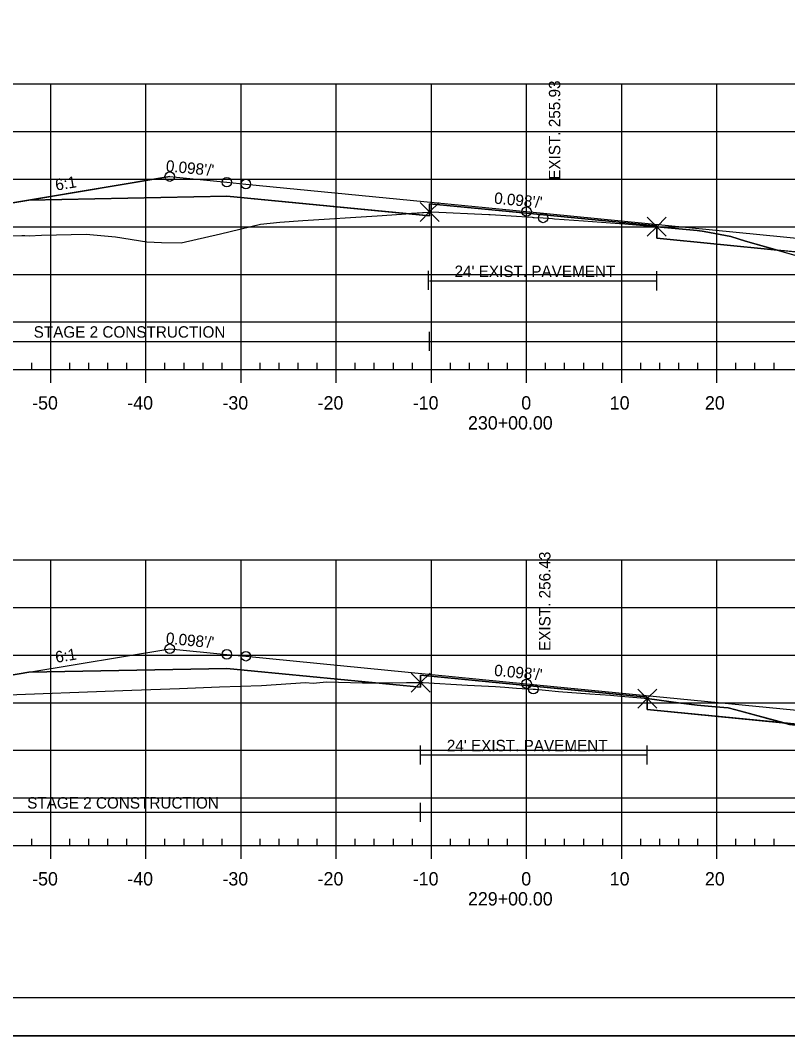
# Model space of a CAD drawing. Extents: x 1365647 to 1367999, y 387113 to 400173.
# Drawn here: x 1365840.9 to 1365921.5, y 392066.2 to 392172.8 of the extents above; entities that cross this region are included whole.
import ezdxf

# ---------------------------------------------------------------- set-up
doc = ezdxf.new("R2010")
doc.units = 0
for name, color, linetype in [('R_Alt Surface', 7, 'Continuous'), ('R_Axis', 7, 'Continuous'), ('R_Axis Annot', 7, 'Continuous'), ('R_Border', 7, 'Continuous'), ('R_Contours', 7, 'Continuous'), ('R_Exist Surface', 7, 'Continuous'), ('R_Fin Surface', 7, 'Continuous'), ('R_Fin Surface Annot', 7, 'Continuous'), ('R_Grid', 7, 'Continuous'), ('R_No Plot', 7, 'Continuous'), ('R_Proposed Const Limits', 7, 'Continuous'), ('R_Water', 7, 'Continuous'), ('R_Xsect Elev', 7, 'Continuous')]:
    doc.layers.add(name, color=color, linetype=linetype)

msp = doc.modelspace()

# ---------------------------------------------------------------- linework, layer by layer
at = {"layer": 'R_Alt Surface'}
for points in [[(1365841.78, 392153.95), (1365862.59, 392154.37), (1365883.9, 392152.29), (1365883.9, 392153.57), (1365894.09, 392152.58), (1365907.76, 392151.24), (1365907.76, 392149.95), (1365925.59, 392148.2), (1365953.01, 392145.5)], [(1365841.78, 392104.35), (1365862.59, 392104.76), (1365882.95, 392102.77), (1365882.95, 392104.06), (1365894.09, 392102.97), (1365906.77, 392101.73), (1365906.77, 392100.44), (1365925.59, 392098.59), (1365953.01, 392095.9)]]:
    msp.add_lwpolyline(points, dxfattribs=at)
at = {"layer": 'R_Axis'}
for p, q in [((1365749.09, 392136.15), (1366039.09, 392136.15)), ((1365842.09, 392136.15), (1365842.09, 392136.85)), ((1365844.09, 392134.75), (1365844.09, 392136.15)), ((1365846.09, 392136.15), (1365846.09, 392136.85)), ((1365848.09, 392136.15), (1365848.09, 392136.85)), ((1365850.09, 392136.15), (1365850.09, 392136.85)), ((1365852.09, 392136.15), (1365852.09, 392136.85)), ((1365854.09, 392134.75), (1365854.09, 392136.15)), ((1365856.09, 392136.15), (1365856.09, 392136.85)), ((1365858.09, 392136.15), (1365858.09, 392136.85)), ((1365860.09, 392136.15), (1365860.09, 392136.85)), ((1365862.09, 392136.15), (1365862.09, 392136.85)), ((1365864.09, 392134.75), (1365864.09, 392136.15)), ((1365866.09, 392136.15), (1365866.09, 392136.85)), ((1365868.09, 392136.15), (1365868.09, 392136.85)), ((1365870.09, 392136.15), (1365870.09, 392136.85)), ((1365872.09, 392136.15), (1365872.09, 392136.85)), ((1365874.09, 392134.75), (1365874.09, 392136.15)), ((1365876.09, 392136.15), (1365876.09, 392136.85)), ((1365878.09, 392136.15), (1365878.09, 392136.85)), ((1365880.09, 392136.15), (1365880.09, 392136.85)), ((1365882.09, 392136.15), (1365882.09, 392136.85)), ((1365884.09, 392134.75), (1365884.09, 392136.15)), ((1365886.09, 392136.15), (1365886.09, 392136.85)), ((1365888.09, 392136.15), (1365888.09, 392136.85)), ((1365890.09, 392136.15), (1365890.09, 392136.85)), ((1365892.09, 392136.15), (1365892.09, 392136.85)), ((1365894.09, 392134.75), (1365894.09, 392136.15)), ((1365896.09, 392136.15), (1365896.09, 392136.85)), ((1365898.09, 392136.15), (1365898.09, 392136.85)), ((1365900.09, 392136.15), (1365900.09, 392136.85)), ((1365902.09, 392136.15), (1365902.09, 392136.85)), ((1365904.09, 392134.75), (1365904.09, 392136.15)), ((1365906.09, 392136.15), (1365906.09, 392136.85)), ((1365908.09, 392136.15), (1365908.09, 392136.85)), ((1365910.09, 392136.15), (1365910.09, 392136.85)), ((1365912.09, 392136.15), (1365912.09, 392136.85)), ((1365914.09, 392134.75), (1365914.09, 392136.15)), ((1365916.09, 392136.15), (1365916.09, 392136.85)), ((1365918.09, 392136.15), (1365918.09, 392136.85)), ((1365920.09, 392136.15), (1365920.09, 392136.85)), ((1365842.09, 392086.15), (1365842.09, 392086.85)), ((1365846.09, 392086.15), (1365846.09, 392086.85)), ((1365848.09, 392086.15), (1365848.09, 392086.85)), ((1365850.09, 392086.15), (1365850.09, 392086.85)), ((1365852.09, 392086.15), (1365852.09, 392086.85)), ((1365856.09, 392086.15), (1365856.09, 392086.85)), ((1365858.09, 392086.15), (1365858.09, 392086.85)), ((1365860.09, 392086.15), (1365860.09, 392086.85)), ((1365862.09, 392086.15), (1365862.09, 392086.85)), ((1365866.09, 392086.15), (1365866.09, 392086.85)), ((1365868.09, 392086.15), (1365868.09, 392086.85)), ((1365870.09, 392086.15), (1365870.09, 392086.85)), ((1365872.09, 392086.15), (1365872.09, 392086.85)), ((1365876.09, 392086.15), (1365876.09, 392086.85)), ((1365878.09, 392086.15), (1365878.09, 392086.85)), ((1365880.09, 392086.15), (1365880.09, 392086.85)), ((1365882.09, 392086.15), (1365882.09, 392086.85)), ((1365886.09, 392086.15), (1365886.09, 392086.85)), ((1365888.09, 392086.15), (1365888.09, 392086.85)), ((1365890.09, 392086.15), (1365890.09, 392086.85)), ((1365892.09, 392086.15), (1365892.09, 392086.85)), ((1365896.09, 392086.15), (1365896.09, 392086.85)), ((1365898.09, 392086.15), (1365898.09, 392086.85)), ((1365900.09, 392086.15), (1365900.09, 392086.85)), ((1365902.09, 392086.15), (1365902.09, 392086.85)), ((1365906.09, 392086.15), (1365906.09, 392086.85)), ((1365908.09, 392086.15), (1365908.09, 392086.85)), ((1365910.09, 392086.15), (1365910.09, 392086.85)), ((1365912.09, 392086.15), (1365912.09, 392086.85)), ((1365916.09, 392086.15), (1365916.09, 392086.85)), ((1365918.09, 392086.15), (1365918.09, 392086.85)), ((1365920.09, 392086.15), (1365920.09, 392086.85)), ((1365749.09, 392086.15), (1366039.09, 392086.15)), ((1365844.09, 392084.75), (1365844.09, 392086.15)), ((1365854.09, 392084.75), (1365854.09, 392086.15)), ((1365864.09, 392084.75), (1365864.09, 392086.15)), ((1365874.09, 392084.75), (1365874.09, 392086.15)), ((1365884.09, 392084.75), (1365884.09, 392086.15)), ((1365894.09, 392084.75), (1365894.09, 392086.15)), ((1365904.09, 392084.75), (1365904.09, 392086.15)), ((1365914.09, 392084.75), (1365914.09, 392086.15))]:
    msp.add_line(p, q, dxfattribs=at)
at = {"layer": 'R_Border'}
msp.add_line((1366052.27, 392070.15), (1365736.09, 392070.15), dxfattribs=at)
at = {"layer": 'R_Contours'}
for p, q in [((1365907.76, 392151.16), (1365907.76, 392149.95)), ((1365907.76, 392149.95), (1365920.44, 392148.7)), ((1365906.77, 392101.58), (1365906.77, 392100.44)), ((1365906.77, 392100.44), (1365921.16, 392099.02))]:
    msp.add_line(p, q, dxfattribs=at)
for points in [[(1365826.02, 392149.9), (1365827.63, 392149.83), (1365832.67, 392149.94), (1365837.35, 392150.14), (1365841.05, 392150.23), (1365841.37, 392150.24), (1365841.82, 392150.21), (1365843.13, 392150.26), (1365847.8, 392150.36), (1365850.89, 392150.1), (1365854.19, 392149.57), (1365855.74, 392149.49), (1365857.79, 392149.47), (1365861.92, 392150.42), (1365866.14, 392151.44), (1365868.16, 392151.62), (1365870.56, 392151.81), (1365878.39, 392152.3), (1365880.93, 392152.49), (1365881.43, 392152.53), (1365862.59, 392154.37), (1365841.78, 392153.95), (1365834.59, 392152.76)], [(1365883.9, 392152.71), (1365884.02, 392152.72), (1365884.13, 392152.71), (1365890.12, 392152.44), (1365890.2, 392152.44), (1365890.28, 392152.43), (1365894.68, 392152.15), (1365894.79, 392152.14), (1365894.87, 392152.14), (1365895.83, 392152.08), (1365895.84, 392152.08), (1365896.8, 392152.02), (1365897.01, 392152), (1365900.06, 392151.76), (1365903.84, 392151.5), (1365904.04, 392151.48), (1365907.55, 392151.17), (1365907.76, 392151.16), (1365907.76, 392151.24), (1365894.09, 392152.58), (1365883.9, 392153.57)], [(1365881.43, 392152.53), (1365883.72, 392152.7), (1365883.9, 392152.71), (1365883.9, 392152.29)], [(1365907.76, 392151.16), (1365912.01, 392150.74), (1365912.25, 392150.71), (1365912.55, 392150.68), (1365912.74, 392150.64), (1365915.54, 392150.11), (1365917.1, 392149.65), (1365920.44, 392148.7), (1365907.76, 392149.95)], [(1365920.44, 392148.7), (1365922.29, 392148.18), (1365925.12, 392148.18), (1365925.8, 392148.17), (1365925.59, 392148.2)], [(1365828.5, 392101.12), (1365829.46, 392101.05), (1365830.69, 392101.03), (1365833.61, 392101.02), (1365836.13, 392101.59), (1365837.68, 392101.9), (1365852.59, 392102.46), (1365857.6, 392102.66), (1365861.83, 392102.82), (1365866.23, 392102.96), (1365870.84, 392103.26), (1365871.68, 392103.22), (1365873.07, 392103.35), (1365876.85, 392103.25), (1365877.76, 392103.23), (1365878.2, 392103.24), (1365862.59, 392104.76), (1365841.78, 392104.35), (1365834.59, 392103.15)], [(1365882.95, 392103.26), (1365883.23, 392103.26), (1365887.88, 392103), (1365890.81, 392102.85), (1365891.8, 392102.77), (1365893.02, 392102.69), (1365894.78, 392102.58), (1365894.8, 392102.58), (1365895.01, 392102.57), (1365896.07, 392102.48), (1365897.43, 392102.34), (1365900.74, 392102.09), (1365902.91, 392101.93), (1365904.01, 392101.83), (1365906.08, 392101.65), (1365906.44, 392101.62), (1365906.77, 392101.58), (1365906.77, 392101.73), (1365894.09, 392102.97), (1365882.95, 392104.06)], [(1365878.2, 392103.24), (1365881.46, 392103.26), (1365882.95, 392103.26), (1365882.95, 392102.77)], [(1365906.77, 392101.58), (1365910.29, 392101.1), (1365910.9, 392101.03), (1365911.41, 392100.96), (1365911.74, 392100.92), (1365912.01, 392100.9), (1365913.95, 392100.72), (1365915.29, 392100.61), (1365916.07, 392100.39), (1365921.16, 392099.02), (1365906.77, 392100.44)], [(1365921.16, 392099.02), (1365921.72, 392098.87), (1365922.64, 392098.77), (1365923.07, 392098.73), (1365923.86, 392098.76)]]:
    msp.add_lwpolyline(points, close=True, dxfattribs=at)
for points in [[(1365920.44, 392148.7), (1365917.1, 392149.65), (1365915.54, 392150.11), (1365912.74, 392150.64), (1365912.55, 392150.68), (1365912.25, 392150.71), (1365912.01, 392150.74), (1365907.76, 392151.16)], [(1365921.16, 392099.02), (1365916.07, 392100.39), (1365915.29, 392100.61), (1365913.95, 392100.72), (1365912.01, 392100.9), (1365911.74, 392100.92), (1365911.41, 392100.96), (1365910.9, 392101.03), (1365910.29, 392101.1), (1365906.77, 392101.58)]]:
    msp.add_lwpolyline(points, dxfattribs=at)
at = {"layer": 'R_Exist Surface'}
for points in [[(1365837.35, 392150.14), (1365841.05, 392150.23), (1365841.37, 392150.24), (1365841.82, 392150.21), (1365843.13, 392150.26), (1365847.8, 392150.36), (1365850.89, 392150.1), (1365854.19, 392149.57), (1365855.74, 392149.49), (1365857.79, 392149.47), (1365861.92, 392150.42), (1365866.14, 392151.44), (1365868.16, 392151.62), (1365870.56, 392151.81), (1365878.39, 392152.3), (1365880.93, 392152.49), (1365883.72, 392152.7), (1365883.9, 392152.71), (1365884.02, 392152.72), (1365884.13, 392152.71), (1365890.12, 392152.44), (1365890.2, 392152.44), (1365890.28, 392152.43), (1365894.68, 392152.15), (1365894.79, 392152.14), (1365894.87, 392152.14), (1365895.83, 392152.08), (1365895.84, 392152.08), (1365896.8, 392152.02), (1365897.01, 392152), (1365900.06, 392151.76), (1365903.84, 392151.5), (1365904.04, 392151.48), (1365907.55, 392151.17), (1365907.76, 392151.16), (1365912.01, 392150.74), (1365912.25, 392150.71), (1365912.55, 392150.68), (1365912.74, 392150.64), (1365915.54, 392150.11), (1365917.1, 392149.65), (1365922.29, 392148.18)], [(1365837.68, 392101.9), (1365852.59, 392102.46), (1365857.6, 392102.66), (1365861.83, 392102.82), (1365866.23, 392102.96), (1365870.84, 392103.26), (1365871.68, 392103.22), (1365873.07, 392103.35), (1365876.85, 392103.25), (1365877.76, 392103.23), (1365881.46, 392103.26), (1365882.95, 392103.26), (1365883.23, 392103.26), (1365887.88, 392103), (1365890.81, 392102.85), (1365891.8, 392102.77), (1365893.02, 392102.69), (1365894.78, 392102.58), (1365894.8, 392102.58), (1365895.01, 392102.57), (1365896.07, 392102.48), (1365897.43, 392102.34), (1365900.74, 392102.09), (1365902.91, 392101.93), (1365904.01, 392101.83), (1365906.08, 392101.65), (1365906.44, 392101.62), (1365906.77, 392101.58), (1365910.29, 392101.1), (1365910.9, 392101.03), (1365911.41, 392100.96), (1365911.74, 392100.92), (1365912.01, 392100.9), (1365913.95, 392100.72), (1365915.29, 392100.61), (1365916.07, 392100.39), (1365921.72, 392098.87)]]:
    msp.add_lwpolyline(points, dxfattribs=at)
at = {"layer": 'R_Fin Surface'}
for points in [[(1365822.07, 392150.06), (1365824.28, 392149.32), (1365834.59, 392152.76), (1365841.78, 392153.95), (1365856.59, 392156.42), (1365862.59, 392155.83), (1365864.59, 392155.64), (1365894.09, 392152.75), (1365923.59, 392149.86), (1365925.59, 392149.66), (1365931.59, 392149.07), (1365953.01, 392145.5), (1365953.59, 392145.41), (1365956.77, 392144.35), (1365980, 392152.09)], [(1365856.59, 392156.42), (1365862.59, 392155.83), (1365864.59, 392155.64), (1365894.09, 392152.75), (1365923.59, 392149.86), (1365925.59, 392149.66), (1365931.59, 392149.07)], [(1365821.63, 392101.48), (1365825.6, 392100.15), (1365834.59, 392103.15), (1365841.78, 392104.35), (1365856.59, 392106.82), (1365862.59, 392106.23), (1365864.59, 392106.03), (1365894.09, 392103.14), (1365923.59, 392100.25), (1365925.59, 392100.05), (1365931.59, 392099.47), (1365953.01, 392095.9), (1365953.59, 392095.8), (1365957.39, 392094.53), (1365980.9, 392102.37)], [(1365856.59, 392106.82), (1365862.59, 392106.23), (1365864.59, 392106.03), (1365894.09, 392103.14), (1365923.59, 392100.25), (1365925.59, 392100.05), (1365931.59, 392099.47)]]:
    msp.add_lwpolyline(points, dxfattribs=at)
at = {"layer": 'R_Grid'}
for p, q in [((1365749.09, 392166.15), (1366039.09, 392166.15)), ((1365844.09, 392136.15), (1365844.09, 392166.15)), ((1365854.09, 392136.15), (1365854.09, 392166.15)), ((1365864.09, 392136.15), (1365864.09, 392166.15)), ((1365874.09, 392136.15), (1365874.09, 392166.15)), ((1365884.09, 392136.15), (1365884.09, 392166.15)), ((1365894.09, 392136.15), (1365894.09, 392166.15)), ((1365904.09, 392136.15), (1365904.09, 392166.15)), ((1365914.09, 392136.15), (1365914.09, 392166.15)), ((1365749.09, 392161.15), (1366039.09, 392161.15)), ((1365749.09, 392156.15), (1366039.09, 392156.15)), ((1365749.09, 392151.15), (1366039.09, 392151.15)), ((1365749.09, 392146.15), (1366039.09, 392146.15)), ((1365749.09, 392141.15), (1366039.09, 392141.15)), ((1365749.09, 392136.15), (1366039.09, 392136.15)), ((1365749.09, 392116.15), (1366039.09, 392116.15)), ((1365844.09, 392086.15), (1365844.09, 392116.15)), ((1365854.09, 392086.15), (1365854.09, 392116.15)), ((1365864.09, 392086.15), (1365864.09, 392116.15)), ((1365874.09, 392086.15), (1365874.09, 392116.15)), ((1365884.09, 392086.15), (1365884.09, 392116.15)), ((1365894.09, 392086.15), (1365894.09, 392116.15)), ((1365904.09, 392086.15), (1365904.09, 392116.15)), ((1365914.09, 392086.15), (1365914.09, 392116.15)), ((1365749.09, 392111.15), (1366039.09, 392111.15)), ((1365749.09, 392106.15), (1366039.09, 392106.15)), ((1365749.09, 392101.15), (1366039.09, 392101.15)), ((1365749.09, 392096.15), (1366039.09, 392096.15)), ((1365749.09, 392091.15), (1366039.09, 392091.15)), ((1365749.09, 392086.15), (1366039.09, 392086.15))]:
    msp.add_line(p, q, dxfattribs=at)
at = {"layer": 'R_No Plot'}
msp.add_line((1365723.69, 392066.17), (1366057.03, 392066.17), dxfattribs=at)
msp.add_lwpolyline([(1365723.69, 392279.51), (1366057.03, 392279.51), (1366057.03, 392066.17), (1365723.69, 392066.17)], close=True, dxfattribs=at)
for points in [[(1365883.9, 392152.71), (1365882.9, 392153.71), (1365883.9, 392152.71), (1365882.9, 392151.71), (1365883.9, 392152.71), (1365884.9, 392151.71), (1365883.9, 392152.71), (1365884.9, 392153.71)], [(1365907.76, 392151.16), (1365906.76, 392152.16), (1365907.76, 392151.16), (1365906.76, 392150.16), (1365907.76, 392151.16), (1365908.76, 392150.16), (1365907.76, 392151.16), (1365908.76, 392152.16)], [(1365882.95, 392103.26), (1365881.95, 392104.26), (1365882.95, 392103.26), (1365881.95, 392102.26), (1365882.95, 392103.26), (1365883.95, 392102.26), (1365882.95, 392103.26), (1365883.95, 392104.26)], [(1365906.77, 392101.58), (1365905.77, 392102.58), (1365906.77, 392101.58), (1365905.77, 392100.58), (1365906.77, 392101.58), (1365907.77, 392100.58), (1365906.77, 392101.58), (1365907.77, 392102.58)]]:
    msp.add_lwpolyline(points, dxfattribs=at)
for centre in [(1365856.59, 392156.42), (1365856.59, 392156.42), (1365856.59, 392156.42), (1365856.59, 392156.42), (1365856.59, 392156.42), (1365862.59, 392155.83), (1365862.59, 392155.83), (1365862.59, 392155.83), (1365862.59, 392155.83), (1365862.59, 392155.83), (1365864.59, 392155.64), (1365864.59, 392155.64), (1365864.59, 392155.64), (1365864.59, 392155.64), (1365864.59, 392155.64), (1365894.09, 392152.75), (1365894.09, 392152.75), (1365894.09, 392152.75), (1365894.09, 392152.75), (1365894.09, 392152.75), (1365895.83, 392152.08), (1365856.59, 392106.82), (1365856.59, 392106.82), (1365856.59, 392106.82), (1365856.59, 392106.82), (1365856.59, 392106.82), (1365862.59, 392106.23), (1365862.59, 392106.23), (1365862.59, 392106.23), (1365862.59, 392106.23), (1365862.59, 392106.23), (1365864.59, 392106.03), (1365864.59, 392106.03), (1365864.59, 392106.03), (1365864.59, 392106.03), (1365864.59, 392106.03), (1365894.09, 392103.14), (1365894.09, 392103.14), (1365894.09, 392103.14), (1365894.09, 392103.14), (1365894.09, 392103.14), (1365894.8, 392102.58)]:
    msp.add_circle(centre, 0.5, dxfattribs=at)
at = {"layer": 'R_Proposed Const Limits'}
msp.add_lwpolyline([(1365856.59, 392156.42), (1365834.59, 392152.76), (1365826.02, 392149.9)], dxfattribs=at)
at = {"layer": 'R_Water'}
for p, q in [((1365883.78, 392144.53), (1365883.78, 392146.53)), ((1365883.9, 392145.47), (1365907.76, 392145.47)), ((1365907.76, 392144.47), (1365907.76, 392146.47)), ((1365883.9, 392138.11), (1365883.9, 392140.11)), ((1365822.07, 392139.11), (1365883.9, 392139.11)), ((1365883.9, 392139.11), (1365980.01, 392139.11)), ((1365882.95, 392094.66), (1365882.95, 392096.66)), ((1365906.77, 392094.66), (1365906.77, 392096.66)), ((1365882.95, 392095.66), (1365906.77, 392095.66)), ((1365882.95, 392088.64), (1365882.95, 392090.64)), ((1365821.63, 392089.64), (1365882.95, 392089.64)), ((1365882.95, 392089.64), (1365980.9, 392089.64))]:
    msp.add_line(p, q, dxfattribs=at)

# ---------------------------------------------------------------- texts
at = {"layer": 'R_Axis Annot'}
for s, p in [('-50', (1365842.13, 392131.95)), ('-40', (1365852.13, 392131.95)), ('-30', (1365862.13, 392131.95)), ('-20', (1365872.13, 392131.95)), ('-10', (1365882.13, 392131.95)), ('0', (1365893.53, 392131.95)), ('10', (1365902.83, 392131.95)), ('20', (1365912.83, 392131.95)), ('230+00.00', (1365887.93, 392129.85)), ('-50', (1365842.13, 392081.95)), ('-40', (1365852.13, 392081.95)), ('-30', (1365862.13, 392081.95)), ('-20', (1365872.13, 392081.95)), ('-10', (1365882.13, 392081.95)), ('0', (1365893.53, 392081.95)), ('10', (1365902.83, 392081.95)), ('20', (1365912.83, 392081.95)), ('229+00.00', (1365887.93, 392079.85))]:
    msp.add_text(s, height=1.4, dxfattribs=at).set_placement(p)
at = {"layer": 'R_Fin Surface Annot'}
for s, rotation, p in [("0.098'/'", 354.4029, (1365856.14, 392156.97)), ('6:1', 9.4623, (1365844.66, 392154.94)), ("0.098'/'", 354.4029, (1365890.64, 392153.59)), ("0.098'/'", 354.4029, (1365856.14, 392107.36)), ('6:1', 9.4623, (1365844.66, 392105.33)), ("0.098'/'", 354.4029, (1365890.64, 392103.98))]:
    msp.add_text(s, height=1.2, rotation=rotation, dxfattribs=at).set_placement(p)
at = {"layer": 'R_Water'}
for s, p in [("24' EXIST. PAVEMENT", (1365886.52, 392145.87)), ('STAGE 2 CONSTRUCTION', (1365842.29, 392139.5)), ("24' EXIST. PAVEMENT", (1365885.71, 392096.05)), ('STAGE 2 CONSTRUCTION', (1365841.61, 392090.03))]:
    msp.add_text(s, height=1.2, dxfattribs=at).set_placement(p)
at = {"layer": 'R_Xsect Elev'}
for s, p in [('EXIST. 255.93', (1365897.63, 392156.08)), ('EXIST. 256.43', (1365896.6, 392106.58))]:
    msp.add_text(s, height=1.2, rotation=90, dxfattribs=at).set_placement(p)

doc.saveas('drawing.dxf')
